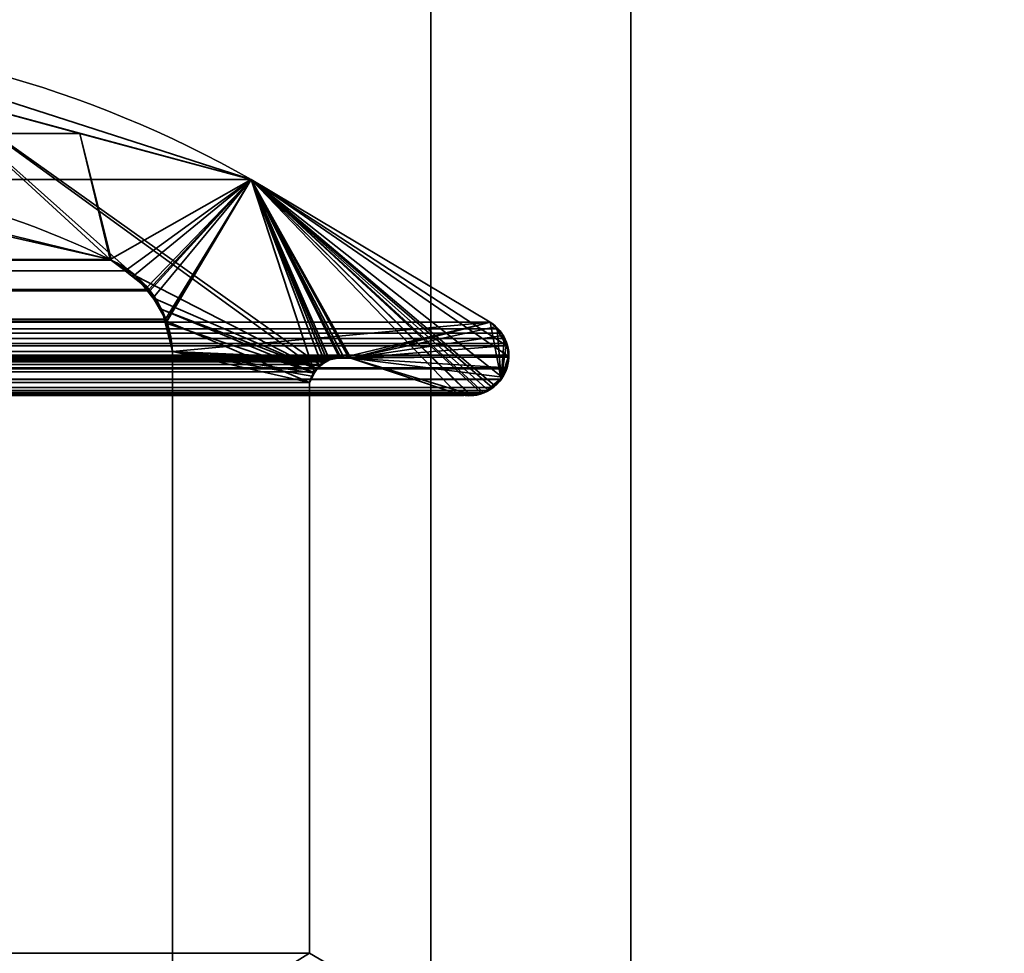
# Model space of a CAD drawing. Header units: millimetres. Extents: x -508 to 6708, y -110 to 248.
# Tile 443 of 656: x 309.92 to 317.3, y 6.35 to 13.35. Entities that reach past the tile are written whole.
import ezdxf

# ---------------------------------------------------------------- set-up
doc = ezdxf.new("R2010")
doc.units = ezdxf.units.MM
doc.layers.add('151', color=7, linetype='Continuous', true_color=0xffffff)

# ---------------------------------------------------------------- blocks, each defined once
blk = doc.blocks.new('UG_SURFACE_001')
at = {"layer": '151', "color": 252, "linetype": 'Continuous', "lineweight": 35}
for points in [[(507.5, -5.3, 2215.25), (507.5, 229.4, 2215.25), (-507.5, 229.4, 2215.25), (-507.5, -5.3, 2215.25)], [(-357.5, -5.3, 2065.2499), (-357.5, 229.4, 2065.2499), (357.5, 229.4, 2065.2499), (357.5, -5.3, 2065.2499)]]:
    blk.add_3dface(points, dxfattribs=at)
blk = doc.blocks.new('UG_SURFACE_205')
at = {"layer": '151', "color": 252, "linetype": 'Continuous', "lineweight": 35}
for points in [[(-314.5, -22.22, 2021.75), (314.5, -22.22, 2021.75), (314.5, 61.62, 2021.75), (-314.5, 61.62, 2021.75)], [(-313, -22.22, 2020.2501), (-313, 61.62, 2020.2501), (313, 61.62, 2020.2501), (313, -22.22, 2020.2501)], [(313, -22.22, 2020.2501), (313, 61.62, 2020.2501), (314.5, 61.62, 2021.75), (314.5, -22.22, 2021.75)]]:
    blk.add_3dface(points, dxfattribs=at)
blk = doc.blocks.new('UG_SURFACE_206')
at = {"layer": '151', "color": 252, "linetype": 'Continuous', "lineweight": 35}
for points in [[(313, 61.62, 2020.2501), (313, 61.62, -7.75), (313, -22.22, -7.75), (313, -22.22, 2020.2501)], [(313, -22.22, -7.75), (313, 61.62, -7.75), (314.5, 61.62, -7.75), (314.5, -22.22, -7.75)], [(314.5, -22.22, 2021.75), (314.5, 61.62, 2021.75), (313, 61.62, 2020.2501), (313, -22.22, 2020.2501)], [(314.5, 61.62, 2021.75), (314.5, -22.22, 2021.75), (314.5, -22.22, -7.75), (314.5, 61.62, -7.75)]]:
    blk.add_3dface(points, dxfattribs=at)
blk = doc.blocks.new('UG_SURFACE_208')
at = {"layer": '151', "color": 7, "linetype": 'Continuous', "lineweight": 35}
for points in [[(307.9577, 13.1529, 2015.2078), (-307.9577, 13.1529, 2015.2078), (-310.367, 12.5024, 2017.617), (310.367, 12.5024, 2017.617)], [(307.9577, 13.1529, 2015.2078), (310.367, 12.5024, 2017.617), (310.595, 11.5565, 2017.8449), (308.4338, 12.0469, 2015.6839)], [(310.367, 12.5024, 2017.617), (-310.367, 12.5024, 2017.617), (-311.652, 12.1555, 2018.9021), (311.652, 12.1555, 2018.9021)], [(310.367, 12.5024, 2017.617), (310.605, 11.552, 2017.8549), (310.595, 11.5565, 2017.8449)], [(310.7073, 11.4721, 2017.9574), (310.605, 11.552, 2017.8549), (310.367, 12.5024, 2017.617), (311.652, 12.1555, 2018.9021)], [(313.4445, 11.0875, 2020.6945), (311.652, 12.1555, 2018.9021), (-311.652, 12.1555, 2018.9021), (-313.4445, 11.0875, 2020.6945)], [(311.652, 12.1555, 2018.9021), (310.886, 11.3326, 2018.136), (310.7073, 11.4721, 2017.9574)], [(310.8926, 11.3208, 2018.1425), (310.886, 11.3326, 2018.136), (311.652, 12.1555, 2018.9021)], [(311.652, 12.1555, 2018.9021), (311.0107, 11.1085, 2018.2607), (310.8926, 11.3208, 2018.1425)], [(311.0184, 11.0946, 2018.2683), (311.0107, 11.1085, 2018.2607), (311.652, 12.1555, 2018.9021)], [(311.652, 12.1555, 2018.9021), (312.1259, 10.7145, 2019.3758), (312.0888, 10.6334, 2019.3388), (311.0184, 11.0946, 2018.2683)], [(311.652, 12.1555, 2018.9021), (313.2904, 10.543, 2020.5405), (313.2478, 10.5372, 2020.4978), (313.1971, 10.5484, 2020.447)], [(311.652, 12.1555, 2018.9021), (313.3788, 10.5549, 2020.6287), (313.2904, 10.543, 2020.5405)], [(311.652, 12.1555, 2018.9021), (313.4589, 10.5964, 2020.7088), (313.4325, 10.573, 2020.6826)], [(313.4325, 10.573, 2020.6826), (313.4017, 10.558, 2020.6518), (313.3788, 10.5549, 2020.6287), (311.652, 12.1555, 2018.9021)], [(311.652, 12.1555, 2018.9021), (312.2042, 10.7898, 2019.4542), (312.1832, 10.7696, 2019.4333)], [(311.652, 12.1555, 2018.9021), (312.3439, 10.826, 2019.594), (312.3137, 10.8195, 2019.5637)], [(311.652, 12.1555, 2018.9021), (313.4445, 11.0875, 2020.6945), (313.5278, 10.6576, 2020.7777), (313.4589, 10.5964, 2020.7088)], [(311.652, 12.1555, 2018.9021), (312.2226, 10.8, 2019.4726), (312.2042, 10.7898, 2019.4542)], [(312.3137, 10.8195, 2019.5637), (312.2388, 10.8035, 2019.4888), (311.652, 12.1555, 2018.9021)], [(311.652, 12.1555, 2018.9021), (312.3996, 10.8171, 2019.6495), (312.3856, 10.8193, 2019.6357)], [(312.2388, 10.8035, 2019.4888), (312.2226, 10.8, 2019.4726), (311.652, 12.1555, 2018.9021)], [(313.1971, 10.5484, 2020.447), (312.3996, 10.8171, 2019.6495), (311.652, 12.1555, 2018.9021)], [(312.3856, 10.8193, 2019.6357), (312.3439, 10.826, 2019.594), (311.652, 12.1555, 2018.9021)], [(312.1832, 10.7696, 2019.4333), (312.1261, 10.7148, 2019.376), (312.1259, 10.7145, 2019.3758), (311.652, 12.1555, 2018.9021)], [(310.595, 11.5565, 2017.8449), (-310.595, 11.5565, 2017.8449), (-308.4338, 12.0469, 2015.6839), (308.4338, 12.0469, 2015.6839)], [(-310.7077, 11.4722, 2017.9577), (-310.595, 11.5565, 2017.8449), (310.595, 11.5565, 2017.8449)], [(310.595, 11.5565, 2017.8449), (310.605, 11.552, 2017.8549), (-310.7077, 11.4722, 2017.9577)], [(310.605, 11.552, 2017.8549), (310.7073, 11.4721, 2017.9574), (-310.7077, 11.4722, 2017.9577)], [(310.886, 11.3326, 2018.136), (-310.8725, 11.3488, 2018.1224), (-310.7077, 11.4722, 2017.9577)], [(-310.7077, 11.4722, 2017.9577), (310.7073, 11.4721, 2017.9574), (310.886, 11.3326, 2018.136)], [(311.0107, 11.1085, 2018.2607), (-311.0102, 11.1078, 2018.2602), (-310.8901, 11.318, 2018.1401)], [(310.886, 11.3326, 2018.136), (-310.8901, 11.318, 2018.1401), (-310.8725, 11.3488, 2018.1224)], [(310.886, 11.3326, 2018.136), (310.8926, 11.3208, 2018.1425), (-310.8901, 11.318, 2018.1401)], [(-310.8901, 11.318, 2018.1401), (310.8926, 11.3208, 2018.1425), (311.0107, 11.1085, 2018.2607)], [(313.4445, 11.0875, 2020.6945), (-313.4445, 11.0875, 2020.6945), (-313.4978, 11.0368, 2020.7477), (313.4978, 11.0368, 2020.7477)], [(311.0184, 11.0946, 2018.2683), (-311.0615, 10.8663, 2018.3115), (-311.0196, 11.0912, 2018.2695)], [(311.0184, 11.0946, 2018.2683), (311.0615, 10.8663, 2018.3115), (-311.0615, 10.8663, 2018.3115)], [(311.0184, 11.0946, 2018.2683), (-311.0196, 11.0912, 2018.2695), (-311.0102, 11.1078, 2018.2602)], [(-311.0102, 11.1078, 2018.2602), (311.0107, 11.1085, 2018.2607), (311.0184, 11.0946, 2018.2683)], [(311.0615, 10.8663, 2018.3115), (311.0184, 11.0946, 2018.2683), (312.0888, 10.6334, 2019.3388)], [(313.5278, 10.6576, 2020.7777), (313.4445, 11.0875, 2020.6945), (313.4978, 11.0368, 2020.7477)], [(-313.5506, 10.9642, 2020.8006), (313.5506, 10.9642, 2020.8006), (313.5326, 11.0036, 2020.7827)], [(-313.5326, 11.0036, 2020.7827), (-313.5506, 10.9642, 2020.8006), (313.5326, 11.0036, 2020.7827)], [(313.5326, 11.0036, 2020.7827), (313.4978, 11.0368, 2020.7477), (-313.4978, 11.0368, 2020.7477), (-313.5326, 11.0036, 2020.7827)], [(313.5278, 10.6576, 2020.7777), (313.4978, 11.0368, 2020.7477), (313.5326, 11.0036, 2020.7827), (313.5506, 10.9642, 2020.8006)], [(313.5506, 10.9642, 2020.8006), (-313.5506, 10.9642, 2020.8006), (-313.5682, 10.9257, 2020.8182), (313.5682, 10.9257, 2020.8182)], [(313.5506, 10.9642, 2020.8006), (313.5682, 10.9257, 2020.8182), (313.5278, 10.6576, 2020.7777)], [(-313.5758, 10.9091, 2020.8259), (-313.5839, 10.838, 2020.834), (313.5839, 10.838, 2020.834)], [(313.5758, 10.9091, 2020.8259), (313.5682, 10.9257, 2020.8182), (-313.5682, 10.9257, 2020.8182), (-313.5758, 10.9091, 2020.8259)], [(-313.5758, 10.9091, 2020.8259), (313.5839, 10.838, 2020.834), (313.5758, 10.9091, 2020.8259)], [(-311.0615, 5.7187, 2018.3115), (-311.0615, 10.8663, 2018.3115), (311.0615, 10.8663, 2018.3115), (311.0615, 5.7187, 2018.3115)], [(311.0615, 5.7187, 2018.3115), (311.0615, 10.8663, 2018.3115), (312.0888, 10.6334, 2019.3388), (312.0888, 6.3541, 2019.3388)], [(313.5682, 10.9257, 2020.8182), (313.5758, 10.9091, 2020.8259), (313.5839, 10.838, 2020.834), (313.5278, 10.6576, 2020.7777)], [(313.5854, 10.8249, 2020.8354), (-313.5839, 10.838, 2020.834), (-313.5854, 10.8249, 2020.8354)], [(-313.5854, 10.8249, 2020.8354), (-313.572, 10.7445, 2020.822), (313.572, 10.7445, 2020.822), (313.5854, 10.8249, 2020.8354)], [(313.5854, 10.8249, 2020.8354), (313.5839, 10.838, 2020.834), (-313.5839, 10.838, 2020.834)], [(312.3996, 10.8171, 2019.6495), (313.1971, 10.5484, 2020.447), (-313.1971, 10.5484, 2020.447), (-312.3996, 10.8171, 2019.6495)], [(312.3996, 10.8171, 2019.6495), (-312.3996, 10.8171, 2019.6495), (-312.3857, 10.8169, 2019.6357)], [(312.3439, 10.826, 2019.594), (-312.3857, 10.8169, 2019.6357), (-312.3131, 10.8159, 2019.5632)], [(312.3439, 10.826, 2019.594), (312.3856, 10.8193, 2019.6357), (-312.3857, 10.8169, 2019.6357)], [(-312.3857, 10.8169, 2019.6357), (312.3856, 10.8193, 2019.6357), (312.3996, 10.8171, 2019.6495)], [(-312.3131, 10.8159, 2019.5632), (312.3137, 10.8195, 2019.5637), (312.3439, 10.826, 2019.594)], [(312.3137, 10.8195, 2019.5637), (-312.3131, 10.8159, 2019.5632), (-312.26, 10.8152, 2019.51)], [(-312.26, 10.8152, 2019.51), (312.2388, 10.8035, 2019.4888), (312.3137, 10.8195, 2019.5637)], [(-312.26, 10.8152, 2019.51), (-312.2396, 10.8032, 2019.4895), (312.2388, 10.8035, 2019.4888)], [(312.2226, 10.8, 2019.4726), (312.2388, 10.8035, 2019.4888), (-312.2396, 10.8032, 2019.4895)], [(312.2042, 10.7898, 2019.4542), (-312.2396, 10.8032, 2019.4895), (-312.1823, 10.7697, 2019.4323)], [(312.2042, 10.7898, 2019.4542), (312.2226, 10.8, 2019.4726), (-312.2396, 10.8032, 2019.4895)], [(-312.1823, 10.7697, 2019.4323), (312.1832, 10.7696, 2019.4333), (312.2042, 10.7898, 2019.4542)], [(313.5677, 10.736, 2020.8178), (313.5287, 10.6585, 2020.7787), (313.5278, 10.6576, 2020.7777), (313.5839, 10.838, 2020.834)], [(313.5839, 10.838, 2020.834), (313.5854, 10.8249, 2020.8354), (313.572, 10.7445, 2020.822), (313.5677, 10.736, 2020.8178)], [(313.572, 10.7445, 2020.822), (-313.572, 10.7445, 2020.822), (-313.5677, 10.736, 2020.8178), (313.5677, 10.736, 2020.8178)], [(313.5677, 10.736, 2020.8178), (-313.5677, 10.736, 2020.8178), (-313.5287, 10.6585, 2020.7787)], [(313.5287, 10.6585, 2020.7787), (313.5677, 10.736, 2020.8178), (-313.5287, 10.6585, 2020.7787)], [(312.1832, 10.7696, 2019.4333), (-312.1823, 10.7697, 2019.4323), (-312.1634, 10.7586, 2019.4135)], [(-312.1634, 10.7586, 2019.4135), (312.1261, 10.7148, 2019.376), (312.1832, 10.7696, 2019.4333)], [(-312.1634, 10.7586, 2019.4135), (-312.1286, 10.7112, 2019.3787), (312.1261, 10.7148, 2019.376)], [(312.1259, 10.7145, 2019.3758), (312.1261, 10.7148, 2019.376), (-312.1286, 10.7112, 2019.3787)], [(312.1259, 10.7145, 2019.3758), (-312.1286, 10.7112, 2019.3787), (-312.1071, 10.6819, 2019.357)], [(-312.1071, 10.6819, 2019.357), (312.0888, 10.6334, 2019.3388), (312.1259, 10.7145, 2019.3758)], [(-313.5287, 10.6585, 2020.7787), (-313.5278, 10.6576, 2020.7777), (313.5278, 10.6576, 2020.7777), (313.5287, 10.6585, 2020.7787)], [(313.5278, 10.6576, 2020.7777), (-313.5278, 10.6576, 2020.7777), (-313.4589, 10.5964, 2020.7088), (313.4589, 10.5964, 2020.7088)], [(-312.1071, 10.6819, 2019.357), (-312.0888, 10.6334, 2019.3388), (312.0888, 10.6334, 2019.3388)], [(312.0888, 6.3541, 2019.3388), (312.0888, 10.6334, 2019.3388), (-312.0888, 10.6334, 2019.3388), (-312.0888, 6.3541, 2019.3388)], [(313.4589, 10.5964, 2020.7088), (-313.4589, 10.5964, 2020.7088), (-313.4325, 10.573, 2020.6826)], [(313.4325, 10.573, 2020.6826), (313.4589, 10.5964, 2020.7088), (-313.4325, 10.573, 2020.6826)], [(313.4017, 10.558, 2020.6518), (-313.4325, 10.573, 2020.6826), (-313.4017, 10.558, 2020.6518)], [(313.4017, 10.558, 2020.6518), (313.4325, 10.573, 2020.6826), (-313.4325, 10.573, 2020.6826)], [(-313.4017, 10.558, 2020.6518), (-313.3788, 10.5549, 2020.6287), (313.3788, 10.5549, 2020.6287), (313.4017, 10.558, 2020.6518)], [(313.3788, 10.5549, 2020.6287), (-313.3788, 10.5549, 2020.6287), (-313.2904, 10.543, 2020.5405), (313.2904, 10.543, 2020.5405)], [(313.2478, 10.5372, 2020.4978), (-313.2904, 10.543, 2020.5405), (-313.2478, 10.5372, 2020.4978)], [(313.2478, 10.5372, 2020.4978), (313.2904, 10.543, 2020.5405), (-313.2904, 10.543, 2020.5405)], [(-313.2478, 10.5372, 2020.4978), (313.1971, 10.5484, 2020.447), (313.2478, 10.5372, 2020.4978)], [(-313.2478, 10.5372, 2020.4978), (-313.1971, 10.5484, 2020.447), (313.1971, 10.5484, 2020.447)]]:
    blk.add_3dface(points, dxfattribs=at)
blk = doc.blocks.new('UG_SURFACE_209')
at = {"layer": '151', "color": 7, "linetype": 'Continuous', "lineweight": 35}
for points in [[(308.4077, 13.1992, -7.75), (309.0182, 13.0028, -7.75), (310.595, 11.5565, -7.75), (308.3061, 12.1171, -7.75)], [(311.652, 12.1555, -7.75), (309.0182, 13.0028, -7.75), (309.0191, 12.8663, 2016.2692)], [(309.0182, 13.0028, -7.75), (312.1424, 10.7364, -7.75), (310.7862, 11.4353, -7.75), (310.7708, 11.4451, -7.75)], [(310.7708, 11.4451, -7.75), (310.595, 11.5565, -7.75), (309.0182, 13.0028, -7.75)], [(309.0182, 13.0028, -7.75), (311.652, 12.1555, -7.75), (312.2234, 10.8004, -7.75), (312.1743, 10.7616, -7.75)], [(312.1743, 10.7616, -7.75), (312.1424, 10.7364, -7.75), (309.0182, 13.0028, -7.75)], [(308.3135, 12.0742, 2015.5635), (310.595, 11.5565, 2017.8449), (311.652, 12.1555, 2018.9021), (309.0191, 12.8663, 2016.2692)], [(309.0191, 12.8663, 2016.2692), (311.652, 12.1555, 2018.9021), (311.652, 12.1555, -7.75)], [(308.3135, 12.0742, 2015.5635), (308.3061, 12.1171, -7.75), (310.595, 11.5565, -7.75)], [(311.652, 12.1555, 2018.9021), (310.595, 11.5565, 2017.8449), (310.7654, 11.429, 2018.0154)], [(310.7654, 11.429, 2018.0154), (310.8725, 11.3488, 2018.1224), (311.652, 12.1555, 2018.9021)], [(311.652, 12.1555, 2018.9021), (310.8725, 11.3488, 2018.1224), (310.9184, 11.2684, 2018.1684)], [(310.9184, 11.2684, 2018.1684), (311.0196, 11.0912, 2018.2695), (311.652, 12.1555, 2018.9021)], [(313.4445, 11.0875, 2020.6945), (311.652, 12.1555, 2018.9021), (311.0196, 11.0912, 2018.2695), (311.0206, 11.0858, 2018.2705)], [(313.4445, 11.0875, -7.75), (311.652, 12.1555, -7.75), (311.652, 12.1555, 2018.9021), (313.4445, 11.0875, 2020.6945)], [(313.5698, 10.9096, -7.75), (311.652, 12.1555, -7.75), (313.4445, 11.0875, -7.75), (313.4834, 11.0542, -7.75)], [(311.652, 12.1555, -7.75), (313.4775, 10.612, -7.75), (313.425, 10.5689, -7.75), (313.3958, 10.56, -7.75)], [(313.3958, 10.56, -7.75), (313.32, 10.5367, -7.75), (313.3004, 10.5385, -7.75), (311.652, 12.1555, -7.75)], [(311.652, 12.1555, -7.75), (313.5698, 10.9096, -7.75), (313.5835, 10.8677, -7.75), (313.5801, 10.8308, -7.75)], [(311.652, 12.1555, -7.75), (313.5343, 10.6741, -7.75), (313.5197, 10.6466, -7.75), (313.4775, 10.612, -7.75)], [(311.652, 12.1555, -7.75), (312.323, 10.8261, -7.75), (312.3188, 10.825, -7.75)], [(313.5801, 10.8308, -7.75), (313.572, 10.7445, -7.75), (313.5343, 10.6741, -7.75), (311.652, 12.1555, -7.75)], [(312.3188, 10.825, -7.75), (312.24, 10.8047, -7.75), (311.652, 12.1555, -7.75)], [(313.3004, 10.5385, -7.75), (313.1971, 10.5484, -7.75), (312.3996, 10.8171, -7.75), (311.652, 12.1555, -7.75)], [(312.3996, 10.8171, -7.75), (312.323, 10.8261, -7.75), (311.652, 12.1555, -7.75)], [(312.24, 10.8047, -7.75), (312.2234, 10.8004, -7.75), (311.652, 12.1555, -7.75)], [(310.595, 11.5565, -7.75), (310.595, 11.5565, 2017.8449), (308.3135, 12.0742, 2015.5635)], [(310.7708, 11.4451, -7.75), (310.7654, 11.429, 2018.0154), (310.595, 11.5565, 2017.8449)], [(310.595, 11.5565, 2017.8449), (310.595, 11.5565, -7.75), (310.7708, 11.4451, -7.75)], [(310.7654, 11.429, 2018.0154), (310.7708, 11.4451, -7.75), (310.7862, 11.4353, -7.75)], [(310.7862, 11.4353, -7.75), (310.8725, 11.3488, 2018.1224), (310.7654, 11.429, 2018.0154)], [(310.9149, 11.2688, -7.75), (310.7862, 11.4353, -7.75), (312.1424, 10.7364, -7.75)], [(310.7862, 11.4353, -7.75), (310.9184, 11.2684, 2018.1684), (310.8725, 11.3488, 2018.1224)], [(310.7862, 11.4353, -7.75), (310.9149, 11.2688, -7.75), (310.9184, 11.2684, 2018.1684)], [(312.1424, 10.7364, -7.75), (310.9821, 11.1819, -7.75), (310.9149, 11.2688, -7.75)], [(310.9184, 11.2684, 2018.1684), (310.9149, 11.2688, -7.75), (310.9821, 11.1819, -7.75)], [(310.9821, 11.1819, -7.75), (311.0196, 11.0912, 2018.2695), (310.9184, 11.2684, 2018.1684)], [(310.9821, 11.1819, -7.75), (312.1424, 10.7364, -7.75), (312.1265, 10.7059, -7.75)], [(311.0071, 11.0825, -7.75), (310.9821, 11.1819, -7.75), (312.1265, 10.7059, -7.75)], [(311.0196, 11.0912, 2018.2695), (310.9821, 11.1819, -7.75), (311.0071, 11.0825, -7.75)], [(311.0071, 11.0825, -7.75), (311.0206, 11.0858, 2018.2705), (311.0196, 11.0912, 2018.2695)], [(311.0206, 11.0858, 2018.2705), (311.0071, 11.0825, -7.75), (311.0615, 10.8663, -7.75)], [(312.1265, 10.7059, -7.75), (312.0888, 10.6334, -7.75), (311.0615, 10.8663, -7.75), (311.0071, 11.0825, -7.75)], [(311.0206, 11.0858, 2018.2705), (311.0615, 10.8663, 2018.3115), (313.4445, 11.0875, 2020.6945)], [(311.0615, 10.8663, -7.75), (311.0615, 10.8663, 2018.3115), (311.0206, 11.0858, 2018.2705)], [(313.4445, 11.0875, 2020.6945), (311.0615, 10.8663, 2018.3115), (312.26, 10.8152, 2019.51), (312.3187, 10.816, 2019.5687)], [(312.3187, 10.816, 2019.5687), (312.3996, 10.8171, 2019.6495), (313.4445, 11.0875, 2020.6945)], [(313.4832, 11.0506, 2020.7331), (313.4445, 11.0875, 2020.6945), (312.3996, 10.8171, 2019.6495)], [(313.4693, 11.0703, -7.75), (313.4445, 11.0875, -7.75), (313.4445, 11.0875, 2020.6945)], [(313.4445, 11.0875, 2020.6945), (313.4832, 11.0506, 2020.7331), (313.4693, 11.0703, -7.75)], [(313.4445, 11.0875, -7.75), (313.4693, 11.0703, -7.75), (313.4834, 11.0542, -7.75)], [(313.5399, 10.9877, 2020.7899), (313.5326, 11.0036, 2020.7827), (313.4832, 11.0506, 2020.7331), (312.3996, 10.8171, 2019.6495)], [(313.4832, 11.0506, 2020.7331), (313.4834, 11.0542, -7.75), (313.4693, 11.0703, -7.75)], [(313.5407, 10.9884, -7.75), (313.4834, 11.0542, -7.75), (313.4832, 11.0506, 2020.7331)], [(313.4832, 11.0506, 2020.7331), (313.5326, 11.0036, 2020.7827), (313.5407, 10.9884, -7.75)], [(313.4834, 11.0542, -7.75), (313.5407, 10.9884, -7.75), (313.5698, 10.9096, -7.75)], [(313.5326, 11.0036, 2020.7827), (313.5399, 10.9877, 2020.7899), (313.5407, 10.9884, -7.75)], [(312.3996, 10.8171, 2019.6495), (313.5749, 10.9111, 2020.8249), (313.5399, 10.9877, 2020.7899)], [(313.5459, 10.9825, -7.75), (313.5407, 10.9884, -7.75), (313.5399, 10.9877, 2020.7899)], [(313.5698, 10.9096, -7.75), (313.5459, 10.9825, -7.75), (313.5399, 10.9877, 2020.7899)], [(313.5399, 10.9877, 2020.7899), (313.5749, 10.9111, 2020.8249), (313.5698, 10.9096, -7.75)], [(313.5407, 10.9884, -7.75), (313.5459, 10.9825, -7.75), (313.5698, 10.9096, -7.75)], [(312.0888, 10.6334, -7.75), (312.0888, 6.3541, -7.75), (311.0615, 5.7187, -7.75), (311.0615, 10.8663, -7.75)], [(311.0615, 10.8663, 2018.3115), (312.1634, 10.7586, 2019.4135), (312.1718, 10.7635, 2019.4218)], [(311.0615, 10.8663, 2018.3115), (312.1071, 10.6819, 2019.357), (312.124, 10.705, 2019.3741)], [(312.1718, 10.7635, 2019.4218), (312.2404, 10.8037, 2019.4905), (311.0615, 10.8663, 2018.3115)], [(312.2404, 10.8037, 2019.4905), (312.26, 10.8152, 2019.51), (311.0615, 10.8663, 2018.3115)], [(311.0615, 10.8663, 2018.3115), (312.0888, 10.6334, 2019.3388), (312.1071, 10.6819, 2019.357)], [(312.124, 10.705, 2019.3741), (312.1634, 10.7586, 2019.4135), (311.0615, 10.8663, 2018.3115)], [(312.0888, 6.3541, 2019.3388), (312.0888, 10.6334, 2019.3388), (311.0615, 10.8663, 2018.3115), (311.0615, 5.7187, 2018.3115)], [(311.0615, 5.7187, 2018.3115), (311.0615, 10.8663, 2018.3115), (311.0615, 10.8663, -7.75), (311.0615, 5.7187, -7.75)], [(312.3996, 10.8171, 2019.6495), (313.5848, 10.8302, 2020.8347), (313.5758, 10.9091, 2020.8259), (313.5749, 10.9111, 2020.8249)], [(313.5835, 10.8677, -7.75), (313.5698, 10.9096, -7.75), (313.5749, 10.9111, 2020.8249)], [(313.5801, 10.8308, -7.75), (313.5835, 10.8677, -7.75), (313.5749, 10.9111, 2020.8249)], [(313.5749, 10.9111, 2020.8249), (313.5758, 10.9091, 2020.8259), (313.5801, 10.8308, -7.75)], [(313.5758, 10.9091, 2020.8259), (313.5848, 10.8302, 2020.8347), (313.5801, 10.8308, -7.75)], [(312.2234, 10.8004, -7.75), (312.2404, 10.8037, 2019.4905), (312.1718, 10.7635, 2019.4218)], [(312.1718, 10.7635, 2019.4218), (312.1743, 10.7616, -7.75), (312.2234, 10.8004, -7.75)], [(312.2234, 10.8004, -7.75), (312.24, 10.8047, -7.75), (312.2404, 10.8037, 2019.4905)], [(312.26, 10.8152, 2019.51), (312.24, 10.8047, -7.75), (312.3188, 10.825, -7.75)], [(312.26, 10.8152, 2019.51), (312.2404, 10.8037, 2019.4905), (312.24, 10.8047, -7.75)], [(312.3188, 10.825, -7.75), (312.3187, 10.816, 2019.5687), (312.26, 10.8152, 2019.51)], [(312.3187, 10.816, 2019.5687), (312.3188, 10.825, -7.75), (312.323, 10.8261, -7.75)], [(312.3187, 10.816, 2019.5687), (312.323, 10.8261, -7.75), (312.3996, 10.8171, -7.75)], [(312.3996, 10.8171, -7.75), (312.3996, 10.8171, 2019.6495), (312.3187, 10.816, 2019.5687)], [(313.572, 10.7445, 2020.822), (313.5854, 10.8249, 2020.8354), (313.5848, 10.8302, 2020.8347), (312.3996, 10.8171, 2019.6495)], [(312.3996, 10.8171, -7.75), (313.1971, 10.5484, -7.75), (313.1971, 10.5484, 2020.447), (312.3996, 10.8171, 2019.6495)], [(312.3996, 10.8171, 2019.6495), (313.1971, 10.5484, 2020.447), (313.2478, 10.5372, 2020.4978), (313.2994, 10.5442, 2020.5495)], [(312.3996, 10.8171, 2019.6495), (313.5364, 10.6738, 2020.7865), (313.572, 10.7445, 2020.822)], [(313.2994, 10.5442, 2020.5495), (313.3969, 10.5573, 2020.6468), (313.5364, 10.6738, 2020.7865), (312.3996, 10.8171, 2019.6495)], [(313.5801, 10.8308, -7.75), (313.5854, 10.8249, 2020.8354), (313.572, 10.7445, 2020.822)], [(313.572, 10.7445, 2020.822), (313.572, 10.7445, -7.75), (313.5801, 10.8308, -7.75)], [(313.5801, 10.8308, -7.75), (313.5848, 10.8302, 2020.8347), (313.5854, 10.8249, 2020.8354)], [(312.1634, 10.7586, 2019.4135), (312.124, 10.705, 2019.3741), (312.1265, 10.7059, -7.75)], [(312.1634, 10.7586, 2019.4135), (312.1265, 10.7059, -7.75), (312.1424, 10.7364, -7.75)], [(312.1634, 10.7586, 2019.4135), (312.1424, 10.7364, -7.75), (312.1743, 10.7616, -7.75)], [(312.1743, 10.7616, -7.75), (312.1718, 10.7635, 2019.4218), (312.1634, 10.7586, 2019.4135)], [(313.5364, 10.6738, 2020.7865), (313.5343, 10.6741, -7.75), (313.572, 10.7445, -7.75)], [(313.572, 10.7445, -7.75), (313.572, 10.7445, 2020.822), (313.5364, 10.6738, 2020.7865)], [(312.1071, 10.6819, 2019.357), (312.0888, 10.6334, -7.75), (312.1265, 10.7059, -7.75)], [(312.1071, 10.6819, 2019.357), (312.0888, 10.6334, 2019.3388), (312.0888, 10.6334, -7.75)], [(312.0888, 6.3541, -7.75), (312.0888, 10.6334, -7.75), (312.0888, 10.6334, 2019.3388), (312.0888, 6.3541, 2019.3388)], [(312.1265, 10.7059, -7.75), (312.124, 10.705, 2019.3741), (312.1071, 10.6819, 2019.357)], [(313.4785, 10.6138, 2020.7283), (313.5287, 10.6585, 2020.7787), (313.5364, 10.6738, 2020.7865), (313.3969, 10.5573, 2020.6468)], [(313.4785, 10.6138, 2020.7283), (313.4775, 10.612, -7.75), (313.5197, 10.6466, -7.75)], [(313.5197, 10.6466, -7.75), (313.5287, 10.6585, 2020.7787), (313.4785, 10.6138, 2020.7283)], [(313.5287, 10.6585, 2020.7787), (313.5197, 10.6466, -7.75), (313.5343, 10.6741, -7.75)], [(313.5343, 10.6741, -7.75), (313.5364, 10.6738, 2020.7865), (313.5287, 10.6585, 2020.7787)], [(313.3958, 10.56, -7.75), (313.3969, 10.5573, 2020.6468), (313.2994, 10.5442, 2020.5495)], [(313.2994, 10.5442, 2020.5495), (313.32, 10.5367, -7.75), (313.3958, 10.56, -7.75)], [(313.3969, 10.5573, 2020.6468), (313.3958, 10.56, -7.75), (313.425, 10.5689, -7.75)], [(313.3969, 10.5573, 2020.6468), (313.4017, 10.558, 2020.6518), (313.4325, 10.573, 2020.6826), (313.4785, 10.6138, 2020.7283)], [(313.425, 10.5689, -7.75), (313.4017, 10.558, 2020.6518), (313.3969, 10.5573, 2020.6468)], [(313.425, 10.5689, -7.75), (313.4325, 10.573, 2020.6826), (313.4017, 10.558, 2020.6518)], [(313.4325, 10.573, 2020.6826), (313.425, 10.5689, -7.75), (313.4775, 10.612, -7.75)], [(313.4775, 10.612, -7.75), (313.4785, 10.6138, 2020.7283), (313.4325, 10.573, 2020.6826)], [(313.2478, 10.5372, 2020.4978), (313.1971, 10.5484, -7.75), (313.3004, 10.5385, -7.75)], [(313.2478, 10.5372, 2020.4978), (313.1971, 10.5484, 2020.447), (313.1971, 10.5484, -7.75)], [(313.3004, 10.5385, -7.75), (313.2994, 10.5442, 2020.5495), (313.2478, 10.5372, 2020.4978)], [(313.2994, 10.5442, 2020.5495), (313.3004, 10.5385, -7.75), (313.32, 10.5367, -7.75)]]:
    blk.add_3dface(points, dxfattribs=at)

msp = doc.modelspace()

# ---------------------------------------------------------------- linework, layer by layer
at = {"layer": '151', "color": 253, "linetype": 'Continuous', "lineweight": -3}
for p, q in [((313, -22.22, 2020.25), (313, 61.62, 2020.25)), ((313, -22.22, 2020.25), (313, 61.62, 2020.25)), ((313, -22.22, -7.75), (313, 61.62, -7.75)), ((314.5, -22.22, 2021.75), (314.5, 61.62, 2021.75)), ((314.5, -22.22, 2021.75), (314.5, 61.62, 2021.75)), ((314.5, -22.22, -7.75), (314.5, 61.62, -7.75)), ((311.652, 12.1555, 2018.902), (-311.652, 12.1555, 2018.902)), ((313.4445, 11.0875, 2020.6945), (311.652, 12.1555, 2018.902)), ((311.652, 12.1555, -7.75), (311.652, 12.1555, 2018.902)), ((313.4445, 11.0875, -7.75), (311.652, 12.1555, -7.75)), ((313.4445, 11.0875, 2020.6945), (311.652, 12.1555, 2018.902)), ((-310.595, 11.5565, 2017.845), (310.595, 11.5565, 2017.845)), ((310.595, 11.5565, 2017.845), (310.595, 11.5565, -7.75)), ((313.4445, 11.0875, 2020.6945), (-313.4445, 11.0875, 2020.6945)), ((313.4445, 11.0875, -7.75), (313.4445, 11.0875, 2020.6945)), ((-311.0615, 10.8663, 2018.3115), (311.0615, 10.8663, 2018.3115)), ((311.0615, 10.8663, 2018.3115), (311.0615, 10.8663, -7.75)), ((311.0615, 10.8663, 2018.3115), (311.0615, 5.7187, 2018.3115)), ((311.0615, 5.7187, -7.75), (311.0615, 10.8663, -7.75)), ((311.0615, 10.8663, 2018.3115), (311.0615, 5.7187, 2018.3115)), ((312.3996, 10.8171, 2019.6496), (-312.3996, 10.8171, 2019.6496)), ((312.3996, 10.8171, 2019.6496), (313.1971, 10.5484, 2020.4471)), ((312.3996, 10.8171, -7.75), (313.1971, 10.5484, -7.75)), ((312.3996, 10.8171, 2019.6496), (313.1971, 10.5484, 2020.4471)), ((312.3996, 10.8171, -7.75), (312.3996, 10.8171, 2019.6496)), ((313.572, 10.7445, 2020.822), (-313.572, 10.7445, 2020.822)), ((313.572, 10.7445, -7.75), (313.572, 10.7445, 2020.822)), ((312.0888, 10.6334, 2019.3388), (-312.0888, 10.6334, 2019.3388)), ((312.0888, 6.3541, 2019.3388), (312.0888, 10.6334, 2019.3388)), ((312.0888, 10.6334, -7.75), (312.0888, 10.6334, 2019.3388)), ((312.0888, 6.3541, -7.75), (312.0888, 10.6334, -7.75)), ((312.0888, 10.6334, 2019.3388), (312.0888, 6.3541, 2019.3388)), ((313.1971, 10.5484, 2020.4471), (-313.1971, 10.5484, 2020.4471)), ((313.1971, 10.5484, -7.75), (313.1971, 10.5484, 2020.4471)), ((312.0888, 6.3541, 2019.3388), (-312.0888, 6.3541, 2019.3388)), ((312.0888, 6.3541, 2019.3388), (313.4353, 5.5775, 2020.6853)), ((312.0888, 6.3541, -7.75), (312.0888, 6.3541, 2019.3388)), ((313.4353, 5.5775, 2020.6853), (312.0888, 6.3541, 2019.3388))]:
    msp.add_line(p, q, dxfattribs=at)
for points in [[(303.663, 12.2666, 2010.913), (306.1674, 13.6068, 2013.4174), (309.1854, 13.5654, 2016.4354), (311.652, 12.1555, 2018.902)], [(303.663, 12.2666, 2010.913), (306.1674, 13.6068, 2013.4174), (309.1854, 13.5654, 2016.4354), (311.652, 12.1555, 2018.902)], [(311.652, 12.1555, -7.75), (309.1854, 13.5654, -7.75), (306.1674, 13.6068, -7.75), (303.663, 12.2666, -7.75)], [(304.4322, 11.5427, 2011.6822), (306.3766, 12.4889, 2013.6266), (308.6467, 12.4942, 2015.8967), (310.595, 11.5565, 2017.845)], [(310.595, 11.5565, 2017.845), (308.6467, 12.4942, 2015.8967), (306.3766, 12.4889, 2013.6266), (304.4322, 11.5427, 2011.6822)], [(310.595, 11.5565, -7.75), (308.6467, 12.4942, -7.75), (306.3766, 12.4889, -7.75), (304.4322, 11.5427, -7.75)], [(311.0615, 10.8663, 2018.3115), (311.0498, 11.1661, 2018.2998), (310.869, 11.4337, 2018.119), (310.595, 11.5565, 2017.845)], [(311.0615, 10.8663, -7.75), (311.0498, 11.1661, -7.75), (310.869, 11.4337, -7.75), (310.595, 11.5565, -7.75)], [(310.595, 11.5565, 2017.845), (310.869, 11.4337, 2018.119), (311.0498, 11.1661, 2018.2998), (311.0615, 10.8663, 2018.3115)], [(313.4445, 11.0875, 2020.6945), (313.5603, 11.0157, 2020.8103), (313.6123, 10.8744, 2020.8623), (313.572, 10.7445, 2020.822)], [(313.572, 10.7445, -7.75), (313.6123, 10.8744, -7.75), (313.5603, 11.0157, -7.75), (313.4445, 11.0875, -7.75)], [(313.4445, 11.0875, 2020.6945), (313.5603, 11.0157, 2020.8103), (313.6123, 10.8744, 2020.8623), (313.572, 10.7445, 2020.822)], [(312.0888, 10.6334, -7.75), (312.1281, 10.7757, -7.75), (312.2658, 10.8542, -7.75), (312.3996, 10.8171, -7.75)], [(312.0888, 10.6334, 2019.3388), (312.1281, 10.7757, 2019.3781), (312.2658, 10.8542, 2019.5158), (312.3996, 10.8171, 2019.6496)], [(312.3996, 10.8171, 2019.6496), (312.2658, 10.8542, 2019.5158), (312.1281, 10.7757, 2019.3781), (312.0888, 10.6334, 2019.3388)], [(313.572, 10.7445, 2020.822), (313.5224, 10.587, 2020.7724), (313.3546, 10.4992, 2020.6046), (313.1971, 10.5484, 2020.4471)], [(313.1971, 10.5484, -7.75), (313.3546, 10.4992, -7.75), (313.5224, 10.587, -7.75), (313.572, 10.7445, -7.75)], [(313.572, 10.7445, 2020.822), (313.5224, 10.587, 2020.7724), (313.3546, 10.4992, 2020.6046), (313.1971, 10.5484, 2020.4471)]]:
    msp.add_open_spline(points, degree=3, dxfattribs=at)

# ---------------------------------------------------------------- block references
for name in ['UG_SURFACE_001', 'UG_SURFACE_205', 'UG_SURFACE_206', 'UG_SURFACE_208', 'UG_SURFACE_209']:
    msp.add_blockref(name, (0, 0), dxfattribs=at)

doc.saveas('drawing.dxf')
